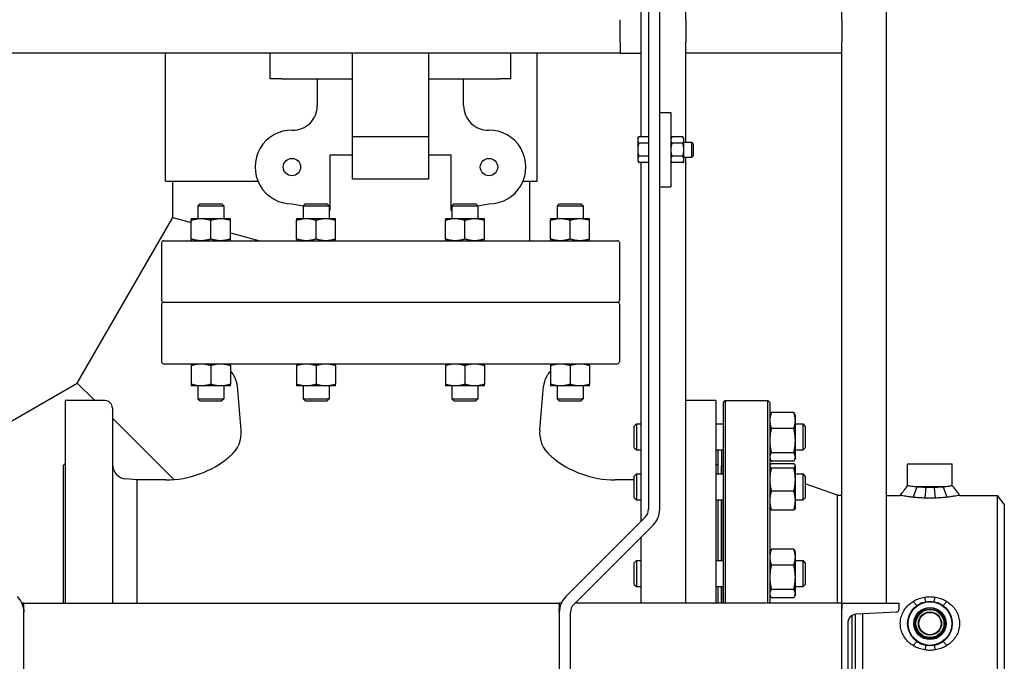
# Model space of a CAD drawing. Header units: inches. Extents: x 36 to 1719, y -84 to 1122.
# Tile 437 of 558: x 1387 to 1420, y 429 to 450. Entities that reach past the tile are written whole.
import ezdxf

# ---------------------------------------------------------------- set-up
doc = ezdxf.new("R2010")
doc.units = ezdxf.units.IN
doc.header["$LTSCALE"] = 48
doc.header["$MEASUREMENT"] = 0
doc.layers.add('Visible (ANSI)', color=7, linetype='Continuous', lineweight=30)

msp = doc.modelspace()

# ---------------------------------------------------------------- linework, layer by layer
at = {"layer": 'Visible (ANSI)'}
for p, q in [((1408.00653, 467.79889), (1408.00653, 433.70422)), ((1408.38153, 433.70422), (1408.38153, 467.79889)), ((1416.00653, 430.54889), (1416.00653, 466.29889)), ((1407.75653, 446.2319), (1407.75653, 466.11588)), ((1409.25653, 450.17389), (1409.25653, 450.54889)), ((1414.50653, 450.17389), (1414.50653, 450.54889)), ((1407.05101, 449.42389), (1407.05101, 450.17389)), ((1409.25653, 450.17389), (1409.25653, 449.42389)), ((1414.50653, 450.17389), (1414.50653, 449.42389)), ((1407.05101, 449.42389), (1407.05101, 449.04889)), ((1409.25653, 449.04889), (1409.25653, 449.42389)), ((1414.50653, 449.04889), (1414.50653, 449.42389)), ((1407.05101, 449.04889), (1385.05101, 449.04889)), ((1391.76062, 444.73639), (1391.76062, 449.04889)), ((1395.28845, 448.18739), (1395.28845, 449.04889)), ((1398.05654, 446.2368), (1398.05654, 449.04889)), ((1400.6037, 449.04889), (1400.6037, 446.2368)), ((1403.37179, 448.18739), (1403.37179, 449.04889)), ((1404.26062, 444.73639), (1404.26062, 449.04889)), ((1407.05101, 449.04889), (1407.75653, 449.04889)), ((1409.25653, 446.04889), (1409.25653, 449.04889)), ((1414.50653, 449.04889), (1409.25653, 449.04889)), ((1414.50653, 430.54889), (1414.50653, 449.04889)), ((1395.66841, 448.18739), (1395.28845, 448.18739)), ((1395.66841, 448.18739), (1398.05654, 448.18739)), ((1396.87062, 448.18739), (1396.87062, 447.28523)), ((1400.6037, 448.18739), (1402.99183, 448.18739)), ((1401.78962, 447.28523), (1401.78962, 448.18739)), ((1403.37179, 448.18739), (1402.99183, 448.18739)), ((1408.38153, 447.04889), (1408.75653, 447.04889)), ((1408.75653, 447.04889), (1408.75653, 444.54889)), ((1398.05654, 444.80439), (1398.05654, 446.2368)), ((1400.6037, 446.2368), (1398.05654, 446.2368)), ((1400.6037, 446.2368), (1400.6037, 444.80439)), ((1407.64253, 446.17389), (1407.67602, 446.2319)), ((1407.64253, 446.17389), (1407.64253, 446.12365)), ((1407.64253, 446.12365), (1407.64253, 445.79889)), ((1408.00653, 446.2319), (1407.67602, 446.2319)), ((1408.00653, 446.0154), (1407.67602, 446.0154)), ((1408.75653, 446.17389), (1408.79002, 446.2319)), ((1409.16104, 446.2319), (1408.79002, 446.2319)), ((1409.16104, 446.0154), (1408.79002, 446.0154)), ((1409.19453, 446.17389), (1409.16104, 446.2319)), ((1409.19453, 446.12365), (1409.19453, 446.17389)), ((1409.19453, 445.79889), (1409.19453, 446.12365)), ((1409.19453, 446.04889), (1409.46076, 446.04889)), ((1409.50653, 446.0017), (1409.46076, 446.04889)), ((1409.46076, 445.54889), (1409.46076, 446.04889)), ((1409.50653, 446.0017), (1409.50653, 445.59608)), ((1397.29263, 445.63139), (1397.29263, 443.75257)), ((1397.29263, 445.63139), (1398.05654, 445.63139)), ((1400.6037, 445.63139), (1401.36761, 445.63139)), ((1401.36761, 443.75257), (1401.36761, 445.63139)), ((1407.64253, 445.79889), (1407.64253, 445.47413)), ((1409.19453, 445.47413), (1409.19453, 445.79889)), ((1407.64253, 445.47413), (1407.64253, 445.42389)), ((1407.64253, 445.42389), (1407.67602, 445.36588)), ((1408.00653, 445.58239), (1407.67602, 445.58239)), ((1408.00653, 445.36588), (1407.67602, 445.36588)), ((1407.75653, 433.29889), (1407.75653, 445.36588)), ((1408.75653, 445.42389), (1408.79002, 445.36588)), ((1409.16104, 445.58239), (1408.79002, 445.58239)), ((1409.16104, 445.36588), (1408.79002, 445.36588)), ((1409.19453, 445.42389), (1409.16104, 445.36588)), ((1409.19453, 445.54889), (1409.46076, 445.54889)), ((1409.19453, 445.42389), (1409.19453, 445.47413)), ((1409.25653, 430.54889), (1409.25653, 445.54889)), ((1409.50653, 445.59608), (1409.46076, 445.54889)), ((1391.76062, 444.73639), (1394.87438, 444.73639)), ((1392.0107, 443.52098), (1392.0107, 444.73639)), ((1400.6037, 444.80439), (1398.05654, 444.80439)), ((1403.78586, 444.73639), (1404.26062, 444.73639)), ((1404.01062, 442.73689), (1404.01062, 444.73639)), ((1408.38153, 444.54889), (1408.75653, 444.54889)), ((1392.91826, 443.97739), (1392.85211, 443.91124)), ((1392.91826, 443.97739), (1393.66096, 443.97739)), ((1393.66096, 443.97739), (1393.72711, 443.91124)), ((1396.01762, 443.97739), (1396.39089, 443.91157)), ((1396.45671, 443.97739), (1396.39056, 443.91124)), ((1396.45671, 443.97739), (1397.19941, 443.97739)), ((1397.19941, 443.97739), (1397.26556, 443.91124)), ((1401.46083, 443.97739), (1401.39468, 443.91124)), ((1401.46083, 443.97739), (1402.20353, 443.97739)), ((1402.20353, 443.97739), (1402.26968, 443.91124)), ((1402.26935, 443.91157), (1402.64262, 443.97739)), ((1404.99928, 443.97739), (1404.93313, 443.91124)), ((1404.99928, 443.97739), (1405.74198, 443.97739)), ((1405.74198, 443.97739), (1405.80813, 443.91124)), ((1392.85211, 443.91124), (1392.85211, 443.48689)), ((1392.85211, 443.91124), (1393.72711, 443.91124)), ((1393.72711, 443.91124), (1393.72711, 443.48689)), ((1396.39056, 443.91124), (1396.39056, 443.48689)), ((1396.39056, 443.91124), (1397.26556, 443.91124)), ((1397.26556, 443.91124), (1397.26556, 443.48689)), ((1397.26556, 443.75735), (1397.29263, 443.75257)), ((1401.36761, 443.75257), (1401.39468, 443.75735)), ((1401.39468, 443.91124), (1401.39468, 443.48689)), ((1401.39468, 443.91124), (1402.26968, 443.91124)), ((1402.26968, 443.91124), (1402.26968, 443.48689)), ((1404.93313, 443.91124), (1404.93313, 443.48689)), ((1404.93313, 443.91124), (1405.80813, 443.91124)), ((1405.80813, 443.91124), (1405.80813, 443.48689)), ((1388.79529, 437.95172), (1392.0107, 443.52098)), ((1392.0107, 443.52098), (1392.63361, 443.35407)), ((1392.0107, 443.52098), (1392.63361, 443.35407)), ((1392.63361, 443.48689), (1392.96161, 443.48689)), ((1392.63361, 442.79548), (1392.63361, 443.4283)), ((1392.96161, 443.48689), (1393.61761, 443.48689)), ((1393.28961, 442.79548), (1393.28961, 443.4283)), ((1393.61761, 443.48689), (1393.94561, 443.48689)), ((1393.94561, 442.79548), (1393.94561, 443.4283)), ((1396.17206, 443.48689), (1396.50006, 443.48689)), ((1396.17206, 442.79548), (1396.17206, 443.4283)), ((1396.50006, 443.48689), (1397.15606, 443.48689)), ((1396.82806, 442.79548), (1396.82806, 443.4283)), ((1397.15606, 443.48689), (1397.48406, 443.48689)), ((1397.48406, 442.79548), (1397.48406, 443.4283)), ((1401.17618, 443.48689), (1401.50418, 443.48689)), ((1401.17618, 442.79548), (1401.17618, 443.4283)), ((1401.50418, 443.48689), (1402.16018, 443.48689)), ((1401.83218, 442.79548), (1401.83218, 443.4283)), ((1402.16018, 443.48689), (1402.48818, 443.48689)), ((1402.48818, 442.79548), (1402.48818, 443.4283)), ((1404.71463, 443.48689), (1405.04263, 443.48689)), ((1404.71463, 442.79548), (1404.71463, 443.4283)), ((1405.04263, 443.48689), (1405.69863, 443.48689)), ((1405.37063, 442.79548), (1405.37063, 443.4283)), ((1405.69863, 443.48689), (1406.02663, 443.48689)), ((1406.02663, 442.79548), (1406.02663, 443.4283)), ((1393.94561, 443.00252), (1394.93696, 442.73689)), ((1393.94561, 443.00252), (1394.93696, 442.73689)), ((1391.63412, 442.67389), (1391.63412, 440.73239)), ((1391.69712, 442.73689), (1406.96312, 442.73689)), ((1407.02612, 442.67389), (1407.02612, 440.73239)), ((1391.69712, 440.66939), (1406.96312, 440.66939)), ((1391.69712, 440.66939), (1406.96312, 440.66939)), ((1391.63412, 440.60639), (1391.63412, 438.66489)), ((1407.02612, 440.60639), (1407.02612, 438.66489)), ((1391.69712, 438.60189), (1406.96312, 438.60189)), ((1392.63361, 438.5433), (1392.63361, 437.91048)), ((1393.28961, 438.5433), (1393.28961, 437.91048)), ((1393.94561, 438.5433), (1393.94561, 437.91048)), ((1396.17206, 438.5433), (1396.17206, 437.91048)), ((1396.82806, 438.5433), (1396.82806, 437.91048)), ((1397.48406, 438.5433), (1397.48406, 437.91048)), ((1401.17618, 438.5433), (1401.17618, 437.91048)), ((1401.83218, 438.5433), (1401.83218, 437.91048)), ((1402.48818, 438.5433), (1402.48818, 437.91048)), ((1404.71463, 438.5433), (1404.71463, 437.91048)), ((1405.37063, 438.5433), (1405.37063, 437.91048)), ((1406.02663, 438.5433), (1406.02663, 437.91048)), ((1384.25653, 435.33127), (1388.79529, 437.95172)), ((1388.79529, 437.95172), (1389.38562, 437.36139)), ((1388.79529, 437.95172), (1389.38562, 437.36139)), ((1392.96161, 437.85189), (1392.63361, 437.85189)), ((1392.85211, 437.85189), (1392.85211, 437.42354)), ((1393.61761, 437.85189), (1392.96161, 437.85189)), ((1393.94561, 437.85189), (1393.61761, 437.85189)), ((1393.72711, 437.85189), (1393.72711, 437.42354)), ((1394.31089, 436.36426), (1394.18117, 437.84697)), ((1396.50006, 437.85189), (1396.17206, 437.85189)), ((1396.39056, 437.85189), (1396.39056, 437.42354)), ((1397.15606, 437.85189), (1396.50006, 437.85189)), ((1397.48406, 437.85189), (1397.15606, 437.85189)), ((1397.26556, 437.85189), (1397.26556, 437.42354)), ((1401.50418, 437.85189), (1401.17618, 437.85189)), ((1401.39468, 437.85189), (1401.39468, 437.42354)), ((1402.16018, 437.85189), (1401.50418, 437.85189)), ((1402.48818, 437.85189), (1402.16018, 437.85189)), ((1402.26968, 437.85189), (1402.26968, 437.42354)), ((1404.34935, 436.36426), (1404.47907, 437.84697)), ((1405.04263, 437.85189), (1404.71463, 437.85189)), ((1404.93313, 437.85189), (1404.93313, 437.42354)), ((1405.69863, 437.85189), (1405.04263, 437.85189)), ((1406.02663, 437.85189), (1405.69863, 437.85189)), ((1405.80813, 437.85189), (1405.80813, 437.42354)), ((1389.73012, 437.36139), (1388.38912, 437.36139)), ((1388.38912, 437.36139), (1388.38912, 430.54889)), ((1392.91826, 437.35739), (1392.85211, 437.42354)), ((1392.85211, 437.42354), (1393.72711, 437.42354)), ((1392.91826, 437.35739), (1393.66096, 437.35739)), ((1393.66096, 437.35739), (1393.72711, 437.42354)), ((1396.45671, 437.35739), (1396.39056, 437.42354)), ((1396.39056, 437.42354), (1397.26556, 437.42354)), ((1396.45671, 437.35739), (1397.19941, 437.35739)), ((1397.19941, 437.35739), (1397.26556, 437.42354)), ((1401.46083, 437.35739), (1401.39468, 437.42354)), ((1401.39468, 437.42354), (1402.26968, 437.42354)), ((1401.46083, 437.35739), (1402.20353, 437.35739)), ((1402.20353, 437.35739), (1402.26968, 437.42354)), ((1404.99928, 437.35739), (1404.93313, 437.42354)), ((1404.93313, 437.42354), (1405.80813, 437.42354)), ((1404.99928, 437.35739), (1405.74198, 437.35739)), ((1405.74198, 437.35739), (1405.80813, 437.42354)), ((1410.27112, 437.36139), (1409.25653, 437.36139)), ((1410.27112, 437.36139), (1410.27112, 430.54889)), ((1410.52412, 437.29889), (1410.58662, 437.36139)), ((1410.58662, 437.36139), (1412.02162, 437.36139)), ((1410.58662, 437.36139), (1410.58662, 430.54889)), ((1412.08412, 437.29889), (1412.02162, 437.36139)), ((1412.02162, 430.54889), (1412.02162, 437.36139)), ((1389.98012, 437.11139), (1389.98012, 430.54889)), ((1410.52412, 430.54889), (1410.52412, 437.29889)), ((1412.08412, 437.29889), (1412.08412, 430.54889)), ((1389.98012, 436.76689), (1392.0432, 434.70381)), ((1389.98012, 436.76689), (1392.0432, 434.70381)), ((1412.08412, 436.85891), (1412.10547, 436.9047)), ((1412.89125, 436.95734), (1412.13599, 436.95734)), ((1412.94312, 436.85891), (1412.92177, 436.9047)), ((1412.94312, 436.6901), (1412.94312, 436.85891)), ((1412.94312, 436.01415), (1412.94312, 436.6901)), ((1407.52412, 436.50449), (1407.59704, 436.57741)), ((1407.52412, 435.77533), (1407.52412, 436.50449)), ((1407.59704, 436.57741), (1407.59704, 435.70241)), ((1407.59704, 436.57741), (1407.75653, 436.57741)), ((1410.27112, 436.57741), (1410.52412, 436.57741)), ((1412.89125, 436.42286), (1412.13599, 436.42286)), ((1412.94312, 436.57741), (1413.2012, 436.57741)), ((1413.27412, 436.50449), (1413.2012, 436.57741)), ((1413.2012, 435.70241), (1413.2012, 436.57741)), ((1413.27412, 436.50449), (1413.27412, 435.77533)), ((1412.94312, 435.46395), (1412.94312, 436.01415)), ((1407.52412, 435.77533), (1407.59704, 435.70241)), ((1407.59704, 435.70241), (1407.75653, 435.70241)), ((1410.27112, 435.70241), (1410.52412, 435.70241)), ((1410.33912, 435.70241), (1410.33912, 434.89509)), ((1410.45912, 435.70241), (1410.45912, 434.89509)), ((1412.94312, 435.70241), (1413.2012, 435.70241)), ((1413.27412, 435.77533), (1413.2012, 435.70241)), ((1412.08412, 435.42091), (1412.10547, 435.37512)), ((1412.89125, 435.60543), (1412.13599, 435.60543)), ((1412.94312, 435.42091), (1412.92177, 435.37512)), ((1412.94312, 435.42091), (1412.94312, 435.46395)), ((1388.32612, 435.17639), (1388.38912, 435.23939)), ((1388.32612, 435.17639), (1388.32612, 430.54889)), ((1410.33412, 435.17639), (1410.27112, 435.23939)), ((1410.33412, 435.17639), (1410.33412, 434.89509)), ((1410.33912, 435.05139), (1410.33412, 435.05139)), ((1410.46412, 435.05139), (1410.45912, 435.05139)), ((1410.46412, 435.17139), (1410.52412, 435.17139)), ((1410.46412, 434.89509), (1410.46412, 435.17139)), ((1412.08412, 435.17659), (1412.08937, 435.18784)), ((1412.89125, 435.32248), (1412.13599, 435.32248)), ((1412.89125, 435.23811), (1412.13599, 435.23811)), ((1412.89125, 435.09289), (1412.13599, 435.09289)), ((1412.94312, 435.17659), (1412.93787, 435.18784)), ((1412.94312, 435.1655), (1412.94312, 435.17659)), ((1412.94312, 434.70263), (1412.94312, 435.1655)), ((1416.73474, 435.23639), (1416.71912, 435.22077)), ((1418.21912, 435.22077), (1416.71912, 435.22077)), ((1416.71912, 434.49514), (1416.71912, 435.22077)), ((1416.73474, 435.23639), (1418.20349, 435.23639)), ((1418.20349, 435.23639), (1418.21912, 435.22077)), ((1418.21912, 434.49514), (1418.21912, 435.22077)), ((1390.80712, 434.69321), (1390.43654, 434.72563)), ((1391.77864, 434.69321), (1390.80712, 434.69321)), ((1390.80712, 434.69321), (1390.80712, 430.54889)), ((1407.52412, 434.69321), (1406.8816, 434.69321)), ((1407.52412, 434.82217), (1407.59704, 434.89509)), ((1407.52412, 434.093), (1407.52412, 434.82217)), ((1407.59704, 434.89509), (1407.59704, 434.02009)), ((1407.59704, 434.89509), (1407.75653, 434.89509)), ((1410.27112, 434.89509), (1410.52412, 434.89509)), ((1412.94312, 434.89509), (1413.2012, 434.89509)), ((1412.94312, 433.99471), (1412.94312, 434.70263)), ((1413.27412, 434.82217), (1413.2012, 434.89509)), ((1413.2012, 434.02009), (1413.2012, 434.89509)), ((1413.27412, 434.82217), (1413.27412, 434.093)), ((1414.36412, 434.17639), (1413.27412, 434.56363)), ((1417.02929, 434.45514), (1416.90188, 434.10979)), ((1417.90895, 434.45514), (1417.02929, 434.45514)), ((1417.33278, 434.43873), (1417.29144, 434.08163)), ((1417.60546, 434.43873), (1417.6468, 434.08163)), ((1417.90895, 434.45514), (1418.03636, 434.10979)), ((1407.52412, 434.093), (1407.59704, 434.02009)), ((1412.89125, 434.31237), (1412.13599, 434.31237)), ((1413.27412, 434.093), (1413.2012, 434.02009)), ((1414.36412, 434.17639), (1414.50653, 434.17639)), ((1414.36412, 430.54889), (1414.36412, 434.17639)), ((1416.00653, 434.17389), (1416.47199, 434.17389)), ((1418.46625, 434.17389), (1419.73739, 434.17389)), ((1419.96912, 433.87189), (1419.73739, 434.17389)), ((1419.73739, 425.54889), (1419.73739, 434.17389)), ((1407.59704, 434.02009), (1407.75653, 434.02009)), ((1410.27112, 434.02009), (1410.52412, 434.02009)), ((1410.33412, 434.02009), (1410.33412, 431.98122)), ((1410.33912, 434.02009), (1410.33912, 431.98122)), ((1410.45912, 434.02009), (1410.45912, 431.98122)), ((1410.46412, 431.98122), (1410.46412, 434.02009)), ((1412.08412, 433.73859), (1412.08937, 433.72733)), ((1412.94312, 433.73859), (1412.93787, 433.72733)), ((1412.94312, 434.02009), (1413.2012, 434.02009)), ((1412.94312, 433.73859), (1412.94312, 433.99471)), ((1419.96912, 433.87189), (1419.96912, 425.85089)), ((1407.89669, 433.43906), (1405.2262, 430.76856)), ((1412.89125, 433.67706), (1412.13599, 433.67706)), ((1405.49136, 430.5034), (1408.16186, 433.17389)), ((1407.75653, 430.54889), (1407.75653, 432.76856)), ((1412.08412, 432.26272), (1412.10547, 432.3085)), ((1412.89125, 432.36115), (1412.13599, 432.36115)), ((1412.94312, 432.26272), (1412.92177, 432.3085)), ((1412.94312, 432.09391), (1412.94312, 432.26272)), ((1412.94312, 431.41795), (1412.94312, 432.09391)), ((1407.52412, 431.9083), (1407.59704, 431.98122)), ((1407.52412, 431.17913), (1407.52412, 431.9083)), ((1407.59704, 431.98122), (1407.59704, 431.10622)), ((1407.59704, 431.98122), (1407.75653, 431.98122)), ((1410.27112, 431.98122), (1410.52412, 431.98122)), ((1412.89125, 431.82667), (1412.13599, 431.82667)), ((1412.94312, 431.98122), (1413.2012, 431.98122)), ((1413.27412, 431.9083), (1413.2012, 431.98122)), ((1413.2012, 431.10622), (1413.2012, 431.98122)), ((1413.27412, 431.9083), (1413.27412, 431.17913)), ((1412.94312, 430.86776), (1412.94312, 431.41795)), ((1407.52412, 431.17913), (1407.59704, 431.10622)), ((1407.59704, 431.10622), (1407.75653, 431.10622)), ((1410.27112, 431.10622), (1410.52412, 431.10622)), ((1410.33412, 431.10622), (1410.33412, 430.54889)), ((1410.33912, 431.10622), (1410.33912, 430.54889)), ((1410.45912, 431.10622), (1410.45912, 430.54889)), ((1410.46412, 430.54889), (1410.46412, 431.10622)), ((1412.94312, 431.10622), (1413.2012, 431.10622)), ((1413.27412, 431.17913), (1413.2012, 431.10622)), ((1412.08412, 430.82472), (1412.10547, 430.77893)), ((1412.89125, 431.00924), (1412.13599, 431.00924)), ((1412.89125, 430.72629), (1412.13599, 430.72629)), ((1412.94312, 430.82472), (1412.92177, 430.77893)), ((1412.94312, 430.82472), (1412.94312, 430.86776)), ((1417.32891, 430.59817), (1417.29144, 430.74865)), ((1417.60933, 430.59817), (1417.6468, 430.74865)), ((1387.00653, 430.54889), (1386.93916, 430.54889)), ((1387.00653, 430.34184), (1387.00653, 430.54889)), ((1387.00653, 430.54889), (1405.00653, 430.54889)), ((1405.00653, 430.54889), (1405.00653, 430.34184)), ((1405.07389, 430.54889), (1405.00653, 430.54889)), ((1414.50653, 430.54889), (1405.53686, 430.54889)), ((1414.50653, 430.54889), (1414.50653, 430.34184)), ((1414.50653, 424.54889), (1414.50653, 430.54889)), ((1414.50653, 430.54889), (1416.42653, 430.54889)), ((1416.42653, 430.54889), (1416.42653, 430.34184)), ((1417.02929, 430.46889), (1416.90216, 430.60236)), ((1417.90895, 430.46889), (1418.03608, 430.60236)), ((1387.00653, 430.34184), (1387.00653, 430.24598)), ((1387.00653, 430.23823), (1387.00653, 430.24598)), ((1387.00653, 394.04889), (1387.00653, 430.23823)), ((1405.00653, 430.24598), (1405.00653, 430.34184)), ((1405.00653, 430.24598), (1405.00653, 430.23823)), ((1405.00653, 430.23823), (1405.00653, 394.04889)), ((1405.38153, 394.04889), (1405.38153, 430.23823)), ((1414.84412, 430.12689), (1414.84412, 425.85889)), ((1414.96912, 425.85089), (1414.96912, 430.17336)), ((1416.33555, 430.24598), (1414.99381, 430.17567)), ((1415.20085, 430.18652), (1415.20085, 425.54889)), ((1414.70653, 429.87294), (1414.70653, 425.22484)), ((1417.02929, 429.2539), (1416.90188, 429.1206)), ((1417.32882, 429.12463), (1417.29144, 428.97414)), ((1417.60942, 429.12463), (1417.6468, 428.97414)), ((1417.90895, 429.2539), (1418.03636, 429.1206))]:
    msp.add_line(p, q, dxfattribs=at)
for centre, radius in [((1396.01762, 445.21789), 0.29167), ((1402.64262, 445.21789), 0.29167), ((1417.46912, 429.86139), 0.75), ((1417.46912, 429.86139), 0.73438), ((1417.46912, 429.86139), 0.54063), ((1417.46912, 429.86139), 0.52432), ((1417.46912, 429.86139), 0.48748), ((1417.46912, 429.86139), 0.47117), ((1417.46912, 429.86139), 0.39063), ((1417.46912, 429.86139), 0.375)]:
    msp.add_circle(centre, radius, dxfattribs=at)
for centre, radius, start, end in [((1396.04362, 447.28523), 0.827, 269.279454, 0), ((1402.61662, 447.28523), 0.827, 180, 270.720546), ((1396.01762, 445.21789), 1.2405, 89.279454, 270), ((1402.64262, 445.21789), 1.2405, 270, 90.720546), ((1391.69712, 442.67389), 0.063, 90, 180), ((1406.96312, 442.67389), 0.063, 0, 90), ((1391.69712, 440.73239), 0.063, 180, 270), ((1391.69712, 440.60639), 0.063, 90, 180), ((1406.96312, 440.73239), 0.063, 270, 0), ((1406.96312, 440.60639), 0.063, 0, 90), ((1391.69712, 438.66489), 0.063, 180, 270), ((1406.96312, 438.66489), 0.063, 270, 0), ((1393.35731, 437.77489), 0.827, 5, 44.654126), ((1405.30293, 437.77489), 0.827, 135.345874, 175), ((1389.73012, 437.11139), 0.25, 0, 90), ((1393.31469, 436.2771), 1, 309.711297, 5), ((1405.34555, 436.2771), 1, 175, 230.288703), ((1391.77864, 438.00121), 3.308, 270, 310.102697), ((1399.33012, 429.03439), 8.415, 129.711297, 130.102697), ((1399.33012, 429.03439), 8.415, 49.897304, 50.288703), ((1406.8816, 438.00121), 3.308, 229.897303, 270), ((1390.48012, 435.22373), 0.5, 180, 265), ((1412.45912, 435.25113), 0.375, 180, 189.684596), ((1407.63153, 433.70422), 0.375, 315, 0), ((1407.63153, 433.70422), 0.75, 315, 0), ((1386.25653, 430.23823), 0.75, 0, 45), ((1405.75653, 430.23823), 0.75, 135, 180), ((1405.75653, 430.23823), 0.375, 135, 180), ((1415.00967, 429.87294), 0.30314, 92.999556, 180), ((1416.33053, 430.34184), 0.096, 272.999556, 0)]:
    msp.add_arc(centre, radius, start, end, dxfattribs=at)
for points, weights in [([(1407.67602, 446.2319), (1407.64253, 446.17389), (1407.64253, 446.12365)], [1, 1.0379548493, 1]), ([(1407.64253, 446.12365), (1407.64253, 446.07341), (1407.67602, 446.0154)], [1, 1.0379548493, 1]), ([(1407.67602, 446.0154), (1407.64253, 445.89937), (1407.64253, 445.79889)], [1, 1.0379548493, 1]), ([(1408.79002, 446.2319), (1408.75653, 446.17389), (1408.75653, 446.12365)], [1, 1.0379548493, 1]), ([(1408.75653, 446.12365), (1408.75653, 446.07341), (1408.79002, 446.0154)], [1, 1.0379548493, 1]), ([(1408.79002, 446.0154), (1408.75653, 445.89937), (1408.75653, 445.79889)], [1, 1.0379548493, 1]), ([(1409.19453, 446.12365), (1409.19453, 446.17389), (1409.16104, 446.2319)], [1, 1.0379548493, 1]), ([(1409.16104, 446.0154), (1409.19453, 446.07341), (1409.19453, 446.12365)], [1, 1.0379548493, 1]), ([(1409.19453, 445.79889), (1409.19453, 445.89937), (1409.16104, 446.0154)], [1, 1.0379548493, 1]), ([(1407.64253, 445.79889), (1407.64253, 445.69841), (1407.67602, 445.58239)], [1, 1.0379548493, 1]), ([(1408.75653, 445.79889), (1408.75653, 445.69841), (1408.79002, 445.58239)], [1, 1.0379548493, 1]), ([(1409.16104, 445.58239), (1409.19453, 445.69841), (1409.19453, 445.79889)], [1, 1.0379548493, 1]), ([(1407.67602, 445.58239), (1407.64253, 445.52437), (1407.64253, 445.47413)], [1, 1.0379548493, 1]), ([(1407.64253, 445.47413), (1407.64253, 445.42389), (1407.67602, 445.36588)], [1, 1.0379548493, 1]), ([(1408.79002, 445.58239), (1408.75653, 445.52437), (1408.75653, 445.47413)], [1, 1.0379548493, 1]), ([(1408.75653, 445.47413), (1408.75653, 445.42389), (1408.79002, 445.36588)], [1, 1.0379548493, 1]), ([(1409.19453, 445.47413), (1409.19453, 445.52437), (1409.16104, 445.58239)], [1, 1.0379548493, 1]), ([(1409.16104, 445.36588), (1409.19453, 445.42389), (1409.19453, 445.47413)], [1, 1.0379548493, 1]), ([(1392.63361, 443.48689), (1392.63361, 443.48689), (1392.63361, 443.4283)], [1, 1.04314139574, 1.01001874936]), ([(1392.63361, 443.4283), (1392.80939, 443.48689), (1392.96161, 443.48689)], [1.01001874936, 1.04314139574, 1]), ([(1392.96161, 443.48689), (1393.11384, 443.48689), (1393.28961, 443.4283)], [1, 1.04314139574, 1.01001874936]), ([(1393.28961, 443.4283), (1393.46539, 443.48689), (1393.61761, 443.48689)], [1.01001874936, 1.04314139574, 1]), ([(1393.61761, 443.48689), (1393.76984, 443.48689), (1393.94561, 443.4283)], [1, 1.04314139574, 1.01001874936]), ([(1393.94561, 443.4283), (1393.94561, 443.48689), (1393.94561, 443.48689)], [1.01001874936, 1.04314139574, 1]), ([(1396.17206, 443.48689), (1396.17206, 443.48689), (1396.17206, 443.4283)], [1, 1.04314139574, 1.01001874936]), ([(1396.17206, 443.4283), (1396.34783, 443.48689), (1396.50006, 443.48689)], [1.01001874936, 1.04314139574, 1]), ([(1396.50006, 443.48689), (1396.65228, 443.48689), (1396.82806, 443.4283)], [1, 1.04314139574, 1.01001874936]), ([(1396.82806, 443.4283), (1397.00383, 443.48689), (1397.15606, 443.48689)], [1.01001874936, 1.04314139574, 1]), ([(1397.15606, 443.48689), (1397.30828, 443.48689), (1397.48406, 443.4283)], [1, 1.04314139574, 1.01001874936]), ([(1397.48406, 443.4283), (1397.48406, 443.48689), (1397.48406, 443.48689)], [1.01001874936, 1.04314139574, 1]), ([(1401.17618, 443.48689), (1401.17618, 443.48689), (1401.17618, 443.4283)], [1, 1.04314139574, 1.01001874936]), ([(1401.17618, 443.4283), (1401.35196, 443.48689), (1401.50418, 443.48689)], [1.01001874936, 1.04314139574, 1]), ([(1401.50418, 443.48689), (1401.65641, 443.48689), (1401.83218, 443.4283)], [1, 1.04314139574, 1.01001874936]), ([(1401.83218, 443.4283), (1402.00796, 443.48689), (1402.16018, 443.48689)], [1.01001874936, 1.04314139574, 1]), ([(1402.16018, 443.48689), (1402.31241, 443.48689), (1402.48818, 443.4283)], [1, 1.04314139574, 1.01001874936]), ([(1402.48818, 443.4283), (1402.48818, 443.48689), (1402.48818, 443.48689)], [1.01001874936, 1.04314139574, 1]), ([(1404.71463, 443.48689), (1404.71463, 443.48689), (1404.71463, 443.4283)], [1, 1.04314139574, 1.01001874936]), ([(1404.71463, 443.4283), (1404.8904, 443.48689), (1405.04263, 443.48689)], [1.01001874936, 1.04314139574, 1]), ([(1405.04263, 443.48689), (1405.19485, 443.48689), (1405.37063, 443.4283)], [1, 1.04314139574, 1.01001874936]), ([(1405.37063, 443.4283), (1405.5464, 443.48689), (1405.69863, 443.48689)], [1.01001874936, 1.04314139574, 1]), ([(1405.69863, 443.48689), (1405.85085, 443.48689), (1406.02663, 443.4283)], [1, 1.04314139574, 1.01001874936]), ([(1406.02663, 443.4283), (1406.02663, 443.48689), (1406.02663, 443.48689)], [1.01001874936, 1.04314139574, 1]), ([(1392.63361, 442.79548), (1392.63361, 442.73689), (1392.63361, 442.73689)], [1.01001874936, 1.04314139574, 1]), ([(1392.96161, 442.73689), (1392.80939, 442.73689), (1392.63361, 442.79548)], [1, 1.04314139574, 1.01001874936]), ([(1393.28961, 442.79548), (1393.11384, 442.73689), (1392.96161, 442.73689)], [1.01001874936, 1.04314139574, 1]), ([(1393.61761, 442.73689), (1393.46539, 442.73689), (1393.28961, 442.79548)], [1, 1.04314139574, 1.01001874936]), ([(1393.94561, 442.79548), (1393.76984, 442.73689), (1393.61761, 442.73689)], [1.01001874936, 1.04314139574, 1]), ([(1393.94561, 442.73689), (1393.94561, 442.73689), (1393.94561, 442.79548)], [1, 1.04314139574, 1.01001874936]), ([(1396.17206, 442.79548), (1396.17206, 442.73689), (1396.17206, 442.73689)], [1.01001874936, 1.04314139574, 1]), ([(1396.50006, 442.73689), (1396.34783, 442.73689), (1396.17206, 442.79548)], [1, 1.04314139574, 1.01001874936]), ([(1396.82806, 442.79548), (1396.65228, 442.73689), (1396.50006, 442.73689)], [1.01001874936, 1.04314139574, 1]), ([(1397.15606, 442.73689), (1397.00383, 442.73689), (1396.82806, 442.79548)], [1, 1.04314139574, 1.01001874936]), ([(1397.48406, 442.79548), (1397.30828, 442.73689), (1397.15606, 442.73689)], [1.01001874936, 1.04314139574, 1]), ([(1397.48406, 442.73689), (1397.48406, 442.73689), (1397.48406, 442.79548)], [1, 1.04314139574, 1.01001874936]), ([(1401.17618, 442.79548), (1401.17618, 442.73689), (1401.17618, 442.73689)], [1.01001874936, 1.04314139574, 1]), ([(1401.50418, 442.73689), (1401.35196, 442.73689), (1401.17618, 442.79548)], [1, 1.04314139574, 1.01001874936]), ([(1401.83218, 442.79548), (1401.65641, 442.73689), (1401.50418, 442.73689)], [1.01001874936, 1.04314139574, 1]), ([(1402.16018, 442.73689), (1402.00796, 442.73689), (1401.83218, 442.79548)], [1, 1.04314139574, 1.01001874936]), ([(1402.48818, 442.79548), (1402.31241, 442.73689), (1402.16018, 442.73689)], [1.01001874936, 1.04314139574, 1]), ([(1402.48818, 442.73689), (1402.48818, 442.73689), (1402.48818, 442.79548)], [1, 1.04314139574, 1.01001874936]), ([(1404.71463, 442.79548), (1404.71463, 442.73689), (1404.71463, 442.73689)], [1.01001874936, 1.04314139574, 1]), ([(1405.04263, 442.73689), (1404.8904, 442.73689), (1404.71463, 442.79548)], [1, 1.04314139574, 1.01001874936]), ([(1405.37063, 442.79548), (1405.19485, 442.73689), (1405.04263, 442.73689)], [1.01001874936, 1.04314139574, 1]), ([(1405.69863, 442.73689), (1405.5464, 442.73689), (1405.37063, 442.79548)], [1, 1.04314139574, 1.01001874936]), ([(1406.02663, 442.79548), (1405.85085, 442.73689), (1405.69863, 442.73689)], [1.01001874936, 1.04314139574, 1]), ([(1406.02663, 442.73689), (1406.02663, 442.73689), (1406.02663, 442.79548)], [1, 1.04314139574, 1.01001874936]), ([(1392.63361, 438.60189), (1392.63361, 438.60189), (1392.63361, 438.5433)], [1, 1.04314139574, 1.01001874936]), ([(1392.63361, 438.5433), (1392.80939, 438.60189), (1392.96161, 438.60189)], [1.01001874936, 1.04314139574, 1]), ([(1392.96161, 438.60189), (1393.11384, 438.60189), (1393.28961, 438.5433)], [1, 1.04314139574, 1.01001874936]), ([(1393.28961, 438.5433), (1393.46539, 438.60189), (1393.61761, 438.60189)], [1.01001874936, 1.04314139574, 1]), ([(1393.61761, 438.60189), (1393.76984, 438.60189), (1393.94561, 438.5433)], [1, 1.04314139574, 1.01001874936]), ([(1393.94561, 438.5433), (1393.94561, 438.59758), (1393.94561, 438.60155)], [1.01001874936, 1.04063161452, 1.00609998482]), ([(1396.17206, 438.60189), (1396.17206, 438.60189), (1396.17206, 438.5433)], [1, 1.04314139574, 1.01001874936]), ([(1396.17206, 438.5433), (1396.34783, 438.60189), (1396.50006, 438.60189)], [1.01001874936, 1.04314139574, 1]), ([(1396.50006, 438.60189), (1396.65228, 438.60189), (1396.82806, 438.5433)], [1, 1.04314139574, 1.01001874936]), ([(1396.82806, 438.5433), (1397.00383, 438.60189), (1397.15606, 438.60189)], [1.01001874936, 1.04314139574, 1]), ([(1397.15606, 438.60189), (1397.30828, 438.60189), (1397.48406, 438.5433)], [1, 1.04314139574, 1.01001874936]), ([(1397.48406, 438.5433), (1397.48406, 438.60189), (1397.48406, 438.60189)], [1.01001874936, 1.04314139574, 1]), ([(1401.17618, 438.60189), (1401.17618, 438.60189), (1401.17618, 438.5433)], [1, 1.04314139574, 1.01001874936]), ([(1401.17618, 438.5433), (1401.35196, 438.60189), (1401.50418, 438.60189)], [1.01001874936, 1.04314139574, 1]), ([(1401.50418, 438.60189), (1401.65641, 438.60189), (1401.83218, 438.5433)], [1, 1.04314139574, 1.01001874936]), ([(1401.83218, 438.5433), (1402.00796, 438.60189), (1402.16018, 438.60189)], [1.01001874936, 1.04314139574, 1]), ([(1402.16018, 438.60189), (1402.31241, 438.60189), (1402.48818, 438.5433)], [1, 1.04314139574, 1.01001874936]), ([(1402.48818, 438.5433), (1402.48818, 438.60189), (1402.48818, 438.60189)], [1.01001874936, 1.04314139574, 1]), ([(1404.71463, 438.5433), (1404.8904, 438.60189), (1405.04263, 438.60189)], [1.01001874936, 1.04314139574, 1]), ([(1404.71463, 438.60155), (1404.71463, 438.59758), (1404.71463, 438.5433)], [1.00609998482, 1.04063161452, 1.01001874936]), ([(1405.04263, 438.60189), (1405.19485, 438.60189), (1405.37063, 438.5433)], [1, 1.04314139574, 1.01001874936]), ([(1405.37063, 438.5433), (1405.5464, 438.60189), (1405.69863, 438.60189)], [1.01001874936, 1.04314139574, 1]), ([(1405.69863, 438.60189), (1405.85085, 438.60189), (1406.02663, 438.5433)], [1, 1.04314139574, 1.01001874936]), ([(1406.02663, 438.5433), (1406.02663, 438.60189), (1406.02663, 438.60189)], [1.01001874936, 1.04314139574, 1]), ([(1392.63361, 437.91048), (1392.63361, 437.85189), (1392.63361, 437.85189)], [1.01001874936, 1.04314139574, 1]), ([(1392.96161, 437.85189), (1392.80939, 437.85189), (1392.63361, 437.91048)], [1, 1.04314139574, 1.01001874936]), ([(1393.28961, 437.91048), (1393.11384, 437.85189), (1392.96161, 437.85189)], [1.01001874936, 1.04314139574, 1]), ([(1393.61761, 437.85189), (1393.46539, 437.85189), (1393.28961, 437.91048)], [1, 1.04314139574, 1.01001874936]), ([(1393.94561, 437.91048), (1393.76984, 437.85189), (1393.61761, 437.85189)], [1.01001874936, 1.04314139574, 1]), ([(1393.94561, 437.85189), (1393.94561, 437.85189), (1393.94561, 437.91048)], [1, 1.04314139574, 1.01001874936]), ([(1396.17206, 437.91048), (1396.17206, 437.85189), (1396.17206, 437.85189)], [1.01001874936, 1.04314139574, 1]), ([(1396.50006, 437.85189), (1396.34783, 437.85189), (1396.17206, 437.91048)], [1, 1.04314139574, 1.01001874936]), ([(1396.82806, 437.91048), (1396.65228, 437.85189), (1396.50006, 437.85189)], [1.01001874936, 1.04314139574, 1]), ([(1397.15606, 437.85189), (1397.00383, 437.85189), (1396.82806, 437.91048)], [1, 1.04314139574, 1.01001874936]), ([(1397.48406, 437.91048), (1397.30828, 437.85189), (1397.15606, 437.85189)], [1.01001874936, 1.04314139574, 1]), ([(1397.48406, 437.85189), (1397.48406, 437.85189), (1397.48406, 437.91048)], [1, 1.04314139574, 1.01001874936]), ([(1401.17618, 437.91048), (1401.17618, 437.85189), (1401.17618, 437.85189)], [1.01001874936, 1.04314139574, 1]), ([(1401.50418, 437.85189), (1401.35196, 437.85189), (1401.17618, 437.91048)], [1, 1.04314139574, 1.01001874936]), ([(1401.83218, 437.91048), (1401.65641, 437.85189), (1401.50418, 437.85189)], [1.01001874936, 1.04314139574, 1]), ([(1402.16018, 437.85189), (1402.00796, 437.85189), (1401.83218, 437.91048)], [1, 1.04314139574, 1.01001874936]), ([(1402.48818, 437.91048), (1402.31241, 437.85189), (1402.16018, 437.85189)], [1.01001874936, 1.04314139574, 1]), ([(1402.48818, 437.85189), (1402.48818, 437.85189), (1402.48818, 437.91048)], [1, 1.04314139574, 1.01001874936]), ([(1404.71463, 437.91048), (1404.71463, 437.85189), (1404.71463, 437.85189)], [1.01001874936, 1.04314139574, 1]), ([(1405.04263, 437.85189), (1404.8904, 437.85189), (1404.71463, 437.91048)], [1, 1.04314139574, 1.01001874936]), ([(1405.37063, 437.91048), (1405.19485, 437.85189), (1405.04263, 437.85189)], [1.01001874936, 1.04314139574, 1]), ([(1405.69863, 437.85189), (1405.5464, 437.85189), (1405.37063, 437.91048)], [1, 1.04314139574, 1.01001874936]), ([(1406.02663, 437.91048), (1405.85085, 437.85189), (1405.69863, 437.85189)], [1.01001874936, 1.04314139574, 1]), ([(1406.02663, 437.85189), (1406.02663, 437.85189), (1406.02663, 437.91048)], [1, 1.04314139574, 1.01001874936]), ([(1412.13599, 436.95734), (1412.08412, 436.81413), (1412.08412, 436.6901)], [1, 1.0379548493, 1]), ([(1412.08412, 436.6901), (1412.08412, 436.56607), (1412.13599, 436.42286)], [1, 1.0379548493, 1]), ([(1412.10547, 436.9047), (1412.11724, 436.92994), (1412.13599, 436.95734)], [1.01733426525, 1.01339325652, 1]), ([(1412.94312, 436.6901), (1412.94312, 436.81413), (1412.89125, 436.95734)], [1, 1.0379548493, 1]), ([(1412.89125, 436.95734), (1412.91, 436.92994), (1412.92177, 436.9047)], [1, 1.01339325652, 1.01733426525]), ([(1412.89125, 436.42286), (1412.94312, 436.56607), (1412.94312, 436.6901)], [1, 1.0379548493, 1]), ([(1412.13599, 436.42286), (1412.08412, 436.20383), (1412.08412, 436.01415)], [1, 1.0379548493, 1]), ([(1412.94312, 436.01415), (1412.94312, 436.20383), (1412.89125, 436.42286)], [1, 1.0379548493, 1]), ([(1412.08412, 436.01415), (1412.08412, 435.82446), (1412.13599, 435.60543)], [1, 1.0379548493, 1]), ([(1412.89125, 435.60543), (1412.94312, 435.82446), (1412.94312, 436.01415)], [1, 1.0379548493, 1]), ([(1412.13599, 435.60543), (1412.08412, 435.52961), (1412.08412, 435.46395)], [1, 1.0379548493, 1]), ([(1412.08412, 435.46395), (1412.08412, 435.3983), (1412.13599, 435.32248)], [1, 1.0379548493, 1]), ([(1412.94312, 435.46395), (1412.94312, 435.52961), (1412.89125, 435.60543)], [1, 1.0379548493, 1]), ([(1412.89125, 435.32248), (1412.94312, 435.3983), (1412.94312, 435.46395)], [1, 1.0379548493, 1]), ([(1412.13599, 435.23811), (1412.08412, 435.1992), (1412.08412, 435.1655)], [1, 1.0379548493, 1]), ([(1412.08412, 435.1655), (1412.08412, 435.1318), (1412.13599, 435.09289)], [1, 1.0379548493, 1]), ([(1412.13599, 435.09289), (1412.08412, 434.88375), (1412.08412, 434.70263)], [1, 1.0379548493, 1]), ([(1412.94312, 435.1655), (1412.94312, 435.1992), (1412.89125, 435.23811)], [1, 1.0379548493, 1]), ([(1412.89125, 435.09289), (1412.94312, 435.1318), (1412.94312, 435.1655)], [1, 1.0379548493, 1]), ([(1412.94312, 434.70263), (1412.94312, 434.88375), (1412.89125, 435.09289)], [1, 1.0379548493, 1]), ([(1412.08412, 434.70263), (1412.08412, 434.52151), (1412.13599, 434.31237)], [1, 1.0379548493, 1]), ([(1412.89125, 434.31237), (1412.94312, 434.52151), (1412.94312, 434.70263)], [1, 1.0379548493, 1]), ([(1412.13599, 434.31237), (1412.08412, 434.14214), (1412.08412, 433.99471)], [1, 1.0379548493, 1]), ([(1412.94312, 433.99471), (1412.94312, 434.14214), (1412.89125, 434.31237)], [1, 1.0379548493, 1]), ([(1412.08412, 433.99471), (1412.08412, 433.84729), (1412.13599, 433.67706)], [1, 1.0379548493, 1]), ([(1412.13599, 433.67706), (1412.10034, 433.7038), (1412.08937, 433.72733)], [1, 1.02578038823, 1.01653872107]), ([(1412.89125, 433.67706), (1412.94312, 433.84729), (1412.94312, 433.99471)], [1, 1.0379548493, 1]), ([(1412.93787, 433.72733), (1412.9269, 433.7038), (1412.89125, 433.67706)], [1.01653872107, 1.02578038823, 1]), ([(1412.13599, 432.36115), (1412.08412, 432.21793), (1412.08412, 432.09391)], [1, 1.0379548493, 1]), ([(1412.08412, 432.09391), (1412.08412, 431.96988), (1412.13599, 431.82667)], [1, 1.0379548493, 1]), ([(1412.10547, 432.3085), (1412.11724, 432.33374), (1412.13599, 432.36115)], [1.01733426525, 1.01339325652, 1]), ([(1412.94312, 432.09391), (1412.94312, 432.21793), (1412.89125, 432.36115)], [1, 1.0379548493, 1]), ([(1412.89125, 432.36115), (1412.91, 432.33374), (1412.92177, 432.3085)], [1, 1.01339325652, 1.01733426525]), ([(1412.89125, 431.82667), (1412.94312, 431.96988), (1412.94312, 432.09391)], [1, 1.0379548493, 1]), ([(1412.13599, 431.82667), (1412.08412, 431.60764), (1412.08412, 431.41795)], [1, 1.0379548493, 1]), ([(1412.94312, 431.41795), (1412.94312, 431.60764), (1412.89125, 431.82667)], [1, 1.0379548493, 1]), ([(1412.08412, 431.41795), (1412.08412, 431.22827), (1412.13599, 431.00924)], [1, 1.0379548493, 1]), ([(1412.89125, 431.00924), (1412.94312, 431.22827), (1412.94312, 431.41795)], [1, 1.0379548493, 1]), ([(1412.13599, 431.00924), (1412.08412, 430.93342), (1412.08412, 430.86776)], [1, 1.0379548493, 1]), ([(1412.08412, 430.86776), (1412.08412, 430.8021), (1412.13599, 430.72629)], [1, 1.0379548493, 1]), ([(1412.94312, 430.86776), (1412.94312, 430.93342), (1412.89125, 431.00924)], [1, 1.0379548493, 1]), ([(1412.89125, 430.72629), (1412.94312, 430.8021), (1412.94312, 430.86776)], [1, 1.0379548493, 1])]:
    msp.add_rational_spline(points, weights, degree=2, dxfattribs=at)
for points in [[(1416.47199, 434.17389), (1416.55435, 434.28098), (1416.63676, 434.38804), (1416.71912, 434.49514)], [(1418.21912, 434.49514), (1418.30148, 434.38805), (1418.38389, 434.28098), (1418.46625, 434.17389)]]:
    msp.add_open_spline(points, degree=3, dxfattribs=at)
for points, knots in [([(1417.02929, 434.45514), (1416.99654, 434.45828), (1416.9662, 434.46153), (1416.90554, 434.46852), (1416.87433, 434.47248), (1416.81929, 434.4799), (1416.79545, 434.48336), (1416.75716, 434.48909), (1416.74266, 434.49137), (1416.72364, 434.4944), (1416.71912, 434.49514), (1416.71912, 434.49514)], [1.14151861, 1.14151861, 1.14151861, 1.14151861, 1.43791453, 1.43791453, 1.79738463, 1.79738463, 2.15685474, 2.15685474, 2.51632484, 2.51632484, 2.87579495, 2.87579495, 2.87579495, 2.87579495]), ([(1417.33278, 434.43873), (1417.32963, 434.43881), (1417.32647, 434.4389), (1417.27414, 434.44033), (1417.225, 434.44238), (1417.13014, 434.44757), (1417.08436, 434.45072), (1417.03751, 434.45447), (1417.03339, 434.4548), (1417.02929, 434.45514)], [6.174962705, 6.174962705, 6.174962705, 6.174962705, 6.198184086, 6.198184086, 6.559650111, 6.559650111, 6.921116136, 6.921116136, 6.956288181, 6.956288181, 6.956288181, 6.956288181]), ([(1417.60546, 434.43873), (1417.55942, 434.43755), (1417.51347, 434.43698), (1417.42473, 434.43698), (1417.37879, 434.43755), (1417.33278, 434.43873)], [5.498762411, 5.498762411, 5.498762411, 5.498762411, 5.836718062, 5.836718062, 6.174962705, 6.174962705, 6.174962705, 6.174962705]), ([(1417.90895, 434.45514), (1417.90244, 434.45461), (1417.89585, 434.45408), (1417.84705, 434.45024), (1417.80194, 434.44719), (1417.70863, 434.44217), (1417.66036, 434.4402), (1417.60989, 434.43885), (1417.60767, 434.43879), (1417.60546, 434.43873)], [4.71804691, 4.71804691, 4.71804691, 4.71804691, 4.774029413, 4.774029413, 5.128258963, 5.128258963, 5.482488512, 5.482488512, 5.498762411, 5.498762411, 5.498762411, 5.498762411]), ([(1418.21912, 434.49514), (1418.21912, 434.49514), (1418.2146, 434.4944), (1418.19558, 434.49137), (1418.18108, 434.48909), (1418.14279, 434.48336), (1418.11895, 434.4799), (1418.06391, 434.47248), (1418.0327, 434.46852), (1417.97204, 434.46153), (1417.9417, 434.45828), (1417.90895, 434.45514)], [8.62738484, 8.62738484, 8.62738484, 8.62738484, 8.98685495, 8.98685495, 9.34632505, 9.34632505, 9.70579515, 9.70579515, 10.06526526, 10.06526526, 10.36166118, 10.36166118, 10.36166118, 10.36166118]), ([(1416.90188, 434.10979), (1416.86067, 434.1143), (1416.82199, 434.11902), (1416.74065, 434.12968), (1416.69688, 434.13601), (1416.61876, 434.1481), (1416.58441, 434.15383), (1416.52868, 434.16346), (1416.50724, 434.16736), (1416.47889, 434.17258), (1416.47199, 434.17389), (1416.47199, 434.17389)], [8.73925705, 8.73925705, 8.73925705, 8.73925705, 9.09596473, 9.09596473, 9.5572129, 9.5572129, 10.01846107, 10.01846107, 10.47970924, 10.47970924, 10.94095741, 10.94095741, 10.94095741, 10.94095741]), ([(1417.29144, 434.08163), (1417.29007, 434.08168), (1417.2887, 434.08173), (1417.22596, 434.08395), (1417.16457, 434.08726), (1417.04587, 434.09565), (1416.98847, 434.10075), (1416.92368, 434.10744), (1416.91269, 434.10861), (1416.90188, 434.10979)], [7.7349549, 7.7349549, 7.7349549, 7.7349549, 7.74501533, 7.74501533, 8.1953318, 8.1953318, 8.64564826, 8.64564826, 8.73925705, 8.73925705, 8.73925705, 8.73925705]), ([(1417.6468, 434.08163), (1417.6457, 434.08159), (1417.64461, 434.08154), (1417.585, 434.07908), (1417.52611, 434.07789), (1417.46912, 434.07789), (1417.41213, 434.07789), (1417.35324, 434.07908), (1417.29363, 434.08154), (1417.29254, 434.08159), (1417.29144, 434.08163)], [-0.442439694, -0.442439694, -0.442439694, -0.442439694, -0.434289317, -0.434289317, 0, 0, 0, 0.434289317, 0.434289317, 0.442439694, 0.442439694, 0.442439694, 0.442439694]), ([(1418.03636, 434.10979), (1418.02162, 434.10818), (1418.00655, 434.10659), (1417.93846, 434.09971), (1417.88221, 434.09484), (1417.76625, 434.08684), (1417.70648, 434.0837), (1417.6468, 434.08163)], [5.85142641, 5.85142641, 5.85142641, 5.85142641, 5.97930603, 5.97930603, 6.41777031, 6.41777031, 6.85494677, 6.85494677, 6.85494677, 6.85494677]), ([(1418.46625, 434.17389), (1418.46625, 434.17389), (1418.45898, 434.17251), (1418.42923, 434.16704), (1418.40675, 434.16295), (1418.34841, 434.15291), (1418.3125, 434.14696), (1418.2309, 434.13447), (1418.1852, 434.12794), (1418.10598, 434.11777), (1418.07215, 434.11371), (1418.03636, 434.10979)], [3.64734943, 3.64734943, 3.64734943, 3.64734943, 4.12072251, 4.12072251, 4.5940956, 4.5940956, 5.06746868, 5.06746868, 5.54084176, 5.54084176, 5.85142641, 5.85142641, 5.85142641, 5.85142641]), ([(1416.90216, 430.60236), (1416.91289, 430.60909), (1416.92378, 430.61565), (1416.98847, 430.65293), (1417.04587, 430.67942), (1417.16457, 430.72174), (1417.22596, 430.7376), (1417.2887, 430.74819), (1417.29007, 430.74842), (1417.29144, 430.74865)], [13.14129772, 13.14129772, 13.14129772, 13.14129772, 13.23408478, 13.23408478, 13.68440124, 13.68440124, 14.13471771, 14.13471771, 14.14477814, 14.14477814, 14.14477814, 14.14477814]), ([(1417.29144, 430.74865), (1417.29254, 430.74887), (1417.29363, 430.74908), (1417.35324, 430.76079), (1417.41213, 430.76626), (1417.52611, 430.76626), (1417.585, 430.76079), (1417.64461, 430.74908), (1417.6457, 430.74887), (1417.6468, 430.74865)], [-7.390832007, -7.390832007, -7.390832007, -7.390832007, -7.382681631, -7.382681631, -6.948392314, -6.948392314, -6.514102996, -6.514102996, -6.50595262, -6.50595262, -6.50595262, -6.50595262]), ([(1417.6468, 430.74865), (1417.64817, 430.74842), (1417.64954, 430.74819), (1417.71228, 430.7376), (1417.77367, 430.72174), (1417.89237, 430.67942), (1417.94977, 430.65293), (1418.01446, 430.61565), (1418.02535, 430.60909), (1418.03608, 430.60236)], [0.44025603, 0.44025603, 0.44025603, 0.44025603, 0.45031646, 0.45031646, 0.90063293, 0.90063293, 1.35094939, 1.35094939, 1.44373646, 1.44373646, 1.44373646, 1.44373646]), ([(1416.90188, 429.1206), (1416.86067, 429.14649), (1416.82199, 429.17494), (1416.74065, 429.24416), (1416.69688, 429.28891), (1416.61876, 429.38778), (1416.58441, 429.44192), (1416.52868, 429.55617), (1416.50724, 429.61642), (1416.47889, 429.73876), (1416.47199, 429.80086), (1416.47199, 429.92192), (1416.47889, 429.98402), (1416.50724, 430.10636), (1416.52868, 430.16661), (1416.58441, 430.28087), (1416.61876, 430.335), (1416.69688, 430.43387), (1416.74065, 430.47862), (1416.82208, 430.54792), (1416.86085, 430.57642), (1416.90216, 430.60236)], [8.73707527, 8.73707527, 8.73707527, 8.73707527, 9.09378295, 9.09378295, 9.55503112, 9.55503112, 10.01627929, 10.01627929, 10.47752746, 10.47752746, 10.93877563, 10.93877563, 11.4000238, 11.4000238, 11.86127197, 11.86127197, 12.32252014, 12.32252014, 12.78376831, 12.78376831, 13.14129772, 13.14129772, 13.14129772, 13.14129772]), ([(1418.03608, 430.60236), (1418.07739, 430.57642), (1418.11616, 430.54792), (1418.19759, 430.47862), (1418.24136, 430.43387), (1418.31948, 430.335), (1418.35383, 430.28087), (1418.40956, 430.16661), (1418.431, 430.10636), (1418.45935, 429.98402), (1418.46625, 429.92192), (1418.46625, 429.80086), (1418.45935, 429.73876), (1418.431, 429.61642), (1418.40956, 429.55617), (1418.35383, 429.44192), (1418.31948, 429.38778), (1418.24136, 429.28891), (1418.19759, 429.24416), (1418.11625, 429.17494), (1418.07757, 429.14649), (1418.03636, 429.1206)], [1.44373646, 1.44373646, 1.44373646, 1.44373646, 1.80126586, 1.80126586, 2.26251403, 2.26251403, 2.7237622, 2.7237622, 3.18501037, 3.18501037, 3.64625854, 3.64625854, 4.10750671, 4.10750671, 4.56875488, 4.56875488, 5.03000306, 5.03000306, 5.49125123, 5.49125123, 5.8479589, 5.8479589, 5.8479589, 5.8479589]), ([(1417.29144, 428.97414), (1417.29007, 428.97436), (1417.2887, 428.97459), (1417.22596, 428.98518), (1417.16457, 429.00104), (1417.04587, 429.04337), (1416.98847, 429.06986), (1416.92368, 429.10719), (1416.91269, 429.11381), (1416.90188, 429.1206)], [7.73277312, 7.73277312, 7.73277312, 7.73277312, 7.74283355, 7.74283355, 8.19315002, 8.19315002, 8.64346648, 8.64346648, 8.73707527, 8.73707527, 8.73707527, 8.73707527]), ([(1418.03636, 429.1206), (1418.02555, 429.11381), (1418.01456, 429.10719), (1417.94977, 429.06986), (1417.89237, 429.04337), (1417.77367, 429.00104), (1417.71228, 428.98518), (1417.64954, 428.97459), (1417.64817, 428.97436), (1417.6468, 428.97414)], [5.8479589, 5.8479589, 5.8479589, 5.8479589, 5.94156769, 5.94156769, 6.39188416, 6.39188416, 6.84220062, 6.84220062, 6.85226105, 6.85226105, 6.85226105, 6.85226105]), ([(1417.6468, 428.97414), (1417.6457, 428.97392), (1417.64461, 428.9737), (1417.585, 428.96199), (1417.52611, 428.95652), (1417.46912, 428.95652), (1417.41213, 428.95652), (1417.35324, 428.96199), (1417.29363, 428.9737), (1417.29254, 428.97392), (1417.29144, 428.97414)], [-0.442439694, -0.442439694, -0.442439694, -0.442439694, -0.434289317, -0.434289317, 0, 0, 0, 0.434289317, 0.434289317, 0.442439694, 0.442439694, 0.442439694, 0.442439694])]:
    msp.add_open_spline(points, degree=3, knots=knots, dxfattribs=at)

doc.saveas('drawing.dxf')
